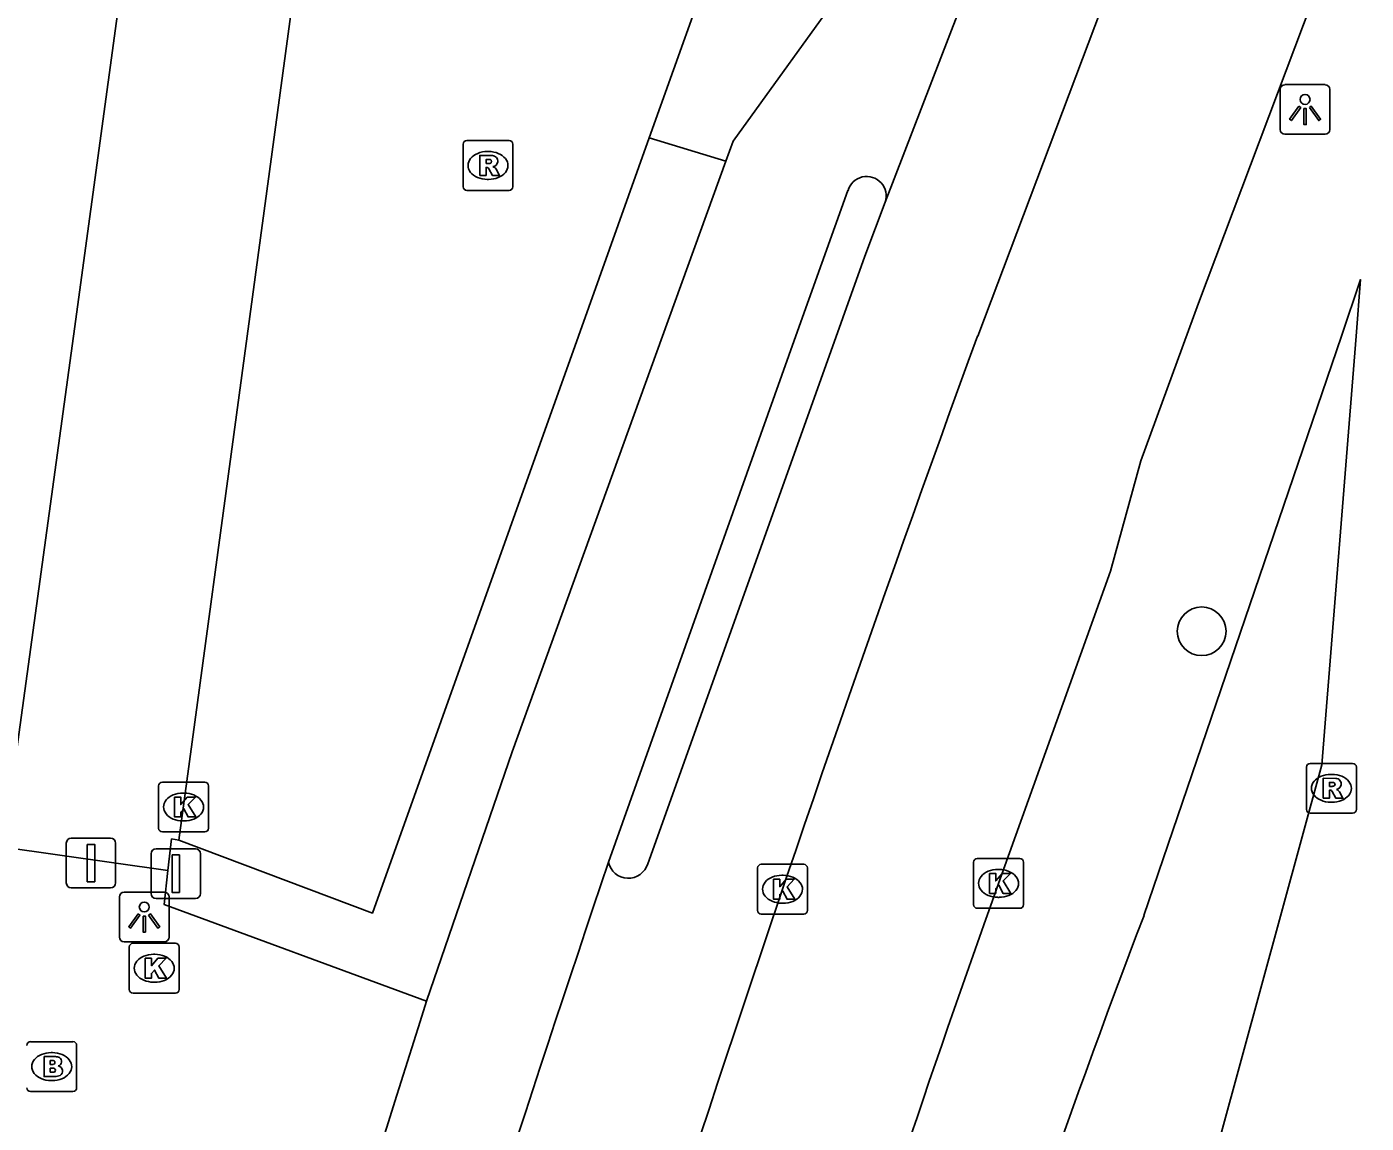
# Model space of a CAD drawing. Extents: x 162172 to 163187, y 382874 to 383684.
# Drawn here: x 163098.38 to 163125.26, y 382984.2 to 383006.21 of the extents above; entities that cross this region are included whole.
import ezdxf

# ---------------------------------------------------------------- set-up
doc = ezdxf.new("R2010")
doc.units = 0
for name, color, linetype in [('IMGEO_Afsluitpaal', 7, 'Continuous'), ('IMGEO_Berm_groen', 7, 'Continuous'), ('IMGEO_Boom', 7, 'Continuous'), ('IMGEO_Brandkraan', 7, 'Continuous'), ('IMGEO_Fietspad_gesloten', 7, 'Continuous'), ('IMGEO_Kolk', 7, 'Continuous'), ('IMGEO_Lichtpunt', 7, 'Continuous'), ('IMGEO_Parkeervlak_open', 7, 'Continuous'), ('IMGEO_Rijbaan_lokaal_gesloten', 7, 'Continuous'), ('IMGEO_Rioolput', 7, 'Continuous'), ('IMGEO_Voetpad_open', 7, 'Continuous')]:
    doc.layers.add(name, color=color, linetype=linetype)

msp = doc.modelspace()

# ---------------------------------------------------------------- linework, layer by layer
at = {"layer": 'IMGEO_Afsluitpaal'}
for p, q in [((163099.17, 382989.022), (163099.17, 382989.822)), ((163099.17, 382989.822), (163099.17, 382989.022)), ((163099.27, 382989.922), (163100.06, 382989.922)), ((163100.06, 382989.922), (163099.27, 382989.922)), ((163100.16, 382989.822), (163100.16, 382989.022)), ((163100.16, 382989.022), (163100.16, 382989.822)), ((163100.872, 382988.808), (163100.872, 382989.608)), ((163100.872, 382989.608), (163100.872, 382988.808)), ((163100.972, 382989.708), (163101.762, 382989.708)), ((163101.762, 382989.708), (163100.972, 382989.708)), ((163101.862, 382989.608), (163101.862, 382988.808)), ((163101.862, 382988.808), (163101.862, 382989.608)), ((163100.06, 382988.922), (163099.27, 382988.922)), ((163099.27, 382988.922), (163100.06, 382988.922)), ((163101.762, 382988.708), (163100.972, 382988.708)), ((163100.972, 382988.708), (163101.762, 382988.708))]:
    msp.add_line(p, q, dxfattribs=at)
for points in [[(163099.59, 382989.797), (163099.74, 382989.797), (163099.74, 382989.047), (163099.59, 382989.047), (163099.59, 382989.797)], [(163101.292, 382989.583), (163101.442, 382989.583), (163101.442, 382988.833), (163101.292, 382988.833), (163101.292, 382989.583)]]:
    msp.add_lwpolyline(points, dxfattribs=at)
for centre, start, end in [((163099.27, 382989.822), 90, 180), ((163099.27, 382989.822), 90, 180), ((163100.06, 382989.822), 0, 90), ((163100.06, 382989.822), 360, 90), ((163100.972, 382989.608), 90, 180), ((163100.972, 382989.608), 90, 180), ((163101.762, 382989.608), 0, 90), ((163101.762, 382989.608), 360, 90), ((163099.27, 382989.022), 180, 270), ((163099.27, 382989.022), 180, 270), ((163100.06, 382989.022), 270, 0), ((163100.06, 382989.022), 270, 0), ((163100.972, 382988.808), 180, 270), ((163100.972, 382988.808), 180, 270), ((163101.762, 382988.808), 270, 0), ((163101.762, 382988.808), 270, 0)]:
    msp.add_arc(centre, 0.1, start, end, dxfattribs=at)
at = {"layer": 'IMGEO_Berm_groen'}
msp.add_lwpolyline([(163118.29, 382969.13), (163124.371, 382991.39), (163125.056, 383000), (163125.146, 383001.131), (163124.761, 383000), (163120.8, 382988.37)], dxfattribs=at)
msp.add_arc((163308.899, 382916.63), 201.315, 159.12329, 166.76204, dxfattribs=at)
at = {"layer": 'IMGEO_Boom'}
msp.add_circle((163121.958, 382994.073), 0.489, dxfattribs=at)
at = {"layer": 'IMGEO_Brandkraan'}
for p, q in [((163098.452, 382985.836), (163099.304, 382985.836)), ((163099.378, 382985.762), (163099.378, 382984.91)), ((163098.865, 382985.616), (163098.89, 382985.616)), ((163098.888, 382985.056), (163098.863, 382985.056)), ((163099.304, 382984.836), (163098.452, 382984.836))]:
    msp.add_line(p, q, dxfattribs=at)
for points in [[(163098.452, 382985.836), (163099.304, 382985.836)], [(163099.378, 382985.762), (163099.378, 382984.91)], [(163098.725, 382985.536), (163098.725, 382985.136), (163098.938, 382985.136)], [(163098.956, 382985.536), (163098.725, 382985.536)], [(163098.904, 382985.455), (163098.85, 382985.455), (163098.85, 382985.379)], [(163098.85, 382985.379), (163098.903, 382985.379)], [(163098.912, 382985.303), (163098.85, 382985.303), (163098.85, 382985.222)], [(163098.85, 382985.222), (163098.912, 382985.222)], [(163099.304, 382984.836), (163098.452, 382984.836)]]:
    msp.add_lwpolyline(points, dxfattribs=at)
for centre, radius, start, end in [((163098.454, 382985.76), 0.0765, 91.552, 178.448), ((163098.454, 382985.76), 0.0765, 91.552, 178.448), ((163099.302, 382985.76), 0.0765, 1.552, 88.448), ((163099.302, 382985.76), 0.0765, 1.552, 88.448), ((163098.905, 382985.417), 0.0379, 267.8285, 90.9355), ((163098.96, 382985.391), 0.145, 59.4692, 91.5367), ((163098.985, 382985.438), 0.0922, 285.5137, 58.1501), ((163098.913, 382985.262), 0.0404, 269.8759, 90.5077), ((163098.99, 382985.246), 0.105, 301.3115, 78.989), ((163098.944, 382985.387), 0.251, 268.6676, 293.5347), ((163098.454, 382984.912), 0.0765, 181.552, 268.448), ((163098.454, 382984.912), 0.0765, 181.552, 268.448), ((163099.302, 382984.912), 0.0765, 271.552, 358.448), ((163099.302, 382984.912), 0.0765, 271.552, 358.448)]:
    msp.add_arc(centre, radius, start, end, dxfattribs=at)
for centre, major_axis, ratio, start_param, end_param in [((163098.864, 382985.336), (-0.387, 0.002), 0.722429, 4.712389, 7.853982), ((163098.889, 382985.336), (-0.39, 0.002), 0.717154, 1.570796, 4.712389)]:
    msp.add_ellipse(centre, major_axis=major_axis, ratio=ratio, start_param=start_param, end_param=end_param, dxfattribs=at)
at = {"layer": 'IMGEO_Fietspad_gesloten'}
for points in [[(163123.356, 383022.795), (163115.606, 383002.688)], [(163112.409, 383003.508), (163112.554, 383003.909), (163114.863, 383007.118), (163117.406, 383013.827)], [(163112.409, 383003.508), (163111.139, 383000), (163108.118, 382991.652), (163106.398, 382986.646)], [(163114.859, 383002.92), (163113.811, 383000.001), (163110.054, 382989.439)]]:
    msp.add_lwpolyline(points, dxfattribs=at)
for centre, radius, start, end in [((163115.235, 383002.811), 0.391, 341.7243, 163.7687), ((163620.484, 382817.059), 538.752, 161.33939, 164.61752), ((164306.989, 382607.722), 1258.968, 162.483526, 163.713476)]:
    msp.add_arc(centre, radius, start, end, dxfattribs=at)
at = {"layer": 'IMGEO_Kolk'}
for p, q in [((163101.023, 382990.12), (163101.023, 382990.972)), ((163101.098, 382991.046), (163101.95, 382991.046)), ((163102.024, 382990.972), (163102.024, 382990.12)), ((163101.511, 382990.826), (163101.536, 382990.826)), ((163101.95, 382990.046), (163101.098, 382990.046)), ((163101.534, 382990.266), (163101.509, 382990.266)), ((163117.455, 382989.513), (163118.307, 382989.513)), ((163113.044, 382988.47), (163113.044, 382989.322)), ((163113.119, 382989.396), (163113.971, 382989.396)), ((163114.045, 382989.322), (163114.045, 382988.47)), ((163117.38, 382988.587), (163117.38, 382989.439)), ((163117.868, 382989.293), (163117.893, 382989.293)), ((163118.381, 382989.439), (163118.381, 382988.587)), ((163113.532, 382989.176), (163113.557, 382989.176)), ((163117.891, 382988.733), (163117.866, 382988.733)), ((163113.555, 382988.616), (163113.53, 382988.616)), ((163118.307, 382988.513), (163117.455, 382988.513)), ((163113.971, 382988.396), (163113.119, 382988.396)), ((163100.435, 382986.884), (163100.435, 382987.736)), ((163100.51, 382987.81), (163101.362, 382987.81)), ((163101.436, 382987.736), (163101.436, 382986.884)), ((163100.923, 382987.59), (163100.948, 382987.59)), ((163101.362, 382986.81), (163100.51, 382986.81)), ((163100.946, 382987.03), (163100.921, 382987.03))]:
    msp.add_line(p, q, dxfattribs=at)
for points in [[(163101.023, 382990.12), (163101.023, 382990.972)], [(163101.098, 382991.046), (163101.95, 382991.046)], [(163102.024, 382990.972), (163102.024, 382990.12)], [(163101.344, 382990.746), (163101.467, 382990.746), (163101.467, 382990.595), (163101.597, 382990.746), (163101.761, 382990.746), (163101.615, 382990.595), (163101.768, 382990.346), (163101.616, 382990.346), (163101.531, 382990.51), (163101.467, 382990.443), (163101.467, 382990.346), (163101.344, 382990.346), (163101.344, 382990.746)], [(163101.95, 382990.046), (163101.098, 382990.046)], [(163117.455, 382989.513), (163118.307, 382989.513)], [(163113.044, 382988.47), (163113.044, 382989.322)], [(163113.119, 382989.396), (163113.971, 382989.396)], [(163114.045, 382989.322), (163114.045, 382988.47)], [(163117.38, 382988.587), (163117.38, 382989.439)], [(163118.381, 382989.439), (163118.381, 382988.587)], [(163113.365, 382989.096), (163113.488, 382989.096), (163113.488, 382988.945), (163113.618, 382989.096), (163113.782, 382989.096), (163113.636, 382988.945), (163113.789, 382988.696), (163113.637, 382988.696), (163113.552, 382988.86), (163113.488, 382988.793), (163113.488, 382988.696), (163113.365, 382988.696), (163113.365, 382989.096)], [(163117.701, 382989.213), (163117.824, 382989.213), (163117.824, 382989.062), (163117.954, 382989.213), (163118.118, 382989.213), (163117.972, 382989.062), (163118.125, 382988.813), (163117.973, 382988.813), (163117.888, 382988.977), (163117.824, 382988.91), (163117.824, 382988.813), (163117.701, 382988.813), (163117.701, 382989.213)], [(163118.307, 382988.513), (163117.455, 382988.513)], [(163113.971, 382988.396), (163113.119, 382988.396)], [(163100.435, 382986.884), (163100.435, 382987.736)], [(163100.51, 382987.81), (163101.362, 382987.81)], [(163101.436, 382987.736), (163101.436, 382986.884)], [(163100.756, 382987.51), (163100.879, 382987.51), (163100.879, 382987.359), (163101.009, 382987.51), (163101.173, 382987.51), (163101.027, 382987.359), (163101.18, 382987.11), (163101.028, 382987.11), (163100.943, 382987.274), (163100.879, 382987.207), (163100.879, 382987.11), (163100.756, 382987.11), (163100.756, 382987.51)], [(163101.362, 382986.81), (163100.51, 382986.81)]]:
    msp.add_lwpolyline(points, dxfattribs=at)
for centre, start, end in [((163101.1, 382990.97), 91.552, 178.448), ((163101.1, 382990.97), 91.552, 178.448), ((163101.948, 382990.97), 1.552, 88.448), ((163101.948, 382990.97), 1.552, 88.448), ((163101.1, 382990.122), 181.552, 268.448), ((163101.1, 382990.122), 181.552, 268.448), ((163101.948, 382990.122), 271.552, 358.448), ((163101.948, 382990.122), 271.552, 358.448), ((163117.457, 382989.437), 91.552, 178.448), ((163117.457, 382989.437), 91.552, 178.448), ((163118.305, 382989.437), 1.552, 88.448), ((163118.305, 382989.437), 1.552, 88.448), ((163113.121, 382989.32), 91.552, 178.448), ((163113.121, 382989.32), 91.552, 178.448), ((163113.969, 382989.32), 1.552, 88.448), ((163113.969, 382989.32), 1.552, 88.448), ((163113.121, 382988.472), 181.552, 268.448), ((163113.121, 382988.472), 181.552, 268.448), ((163113.969, 382988.472), 271.552, 358.448), ((163113.969, 382988.472), 271.552, 358.448), ((163117.457, 382988.589), 181.552, 268.448), ((163117.457, 382988.589), 181.552, 268.448), ((163118.305, 382988.589), 271.552, 358.448), ((163118.305, 382988.589), 271.552, 358.448), ((163100.512, 382987.734), 91.552, 178.448), ((163100.512, 382987.734), 91.552, 178.448), ((163101.36, 382987.734), 1.552, 88.448), ((163101.36, 382987.734), 1.552, 88.448), ((163100.512, 382986.886), 181.552, 268.448), ((163100.512, 382986.886), 181.552, 268.448), ((163101.36, 382986.886), 271.552, 358.448), ((163101.36, 382986.886), 271.552, 358.448)]:
    msp.add_arc(centre, 0.0765, start, end, dxfattribs=at)
for centre, major_axis, ratio, start_param, end_param in [((163101.51, 382990.546), (-0.387, 0.002), 0.722429, 4.712389, 7.853982), ((163101.535, 382990.546), (-0.39, 0.002), 0.717154, 1.570796, 4.712389), ((163117.867, 382989.013), (-0.387, 0.002), 0.722429, 4.712389, 7.853982), ((163117.892, 382989.013), (-0.39, 0.002), 0.717154, 1.570796, 4.712389), ((163113.531, 382988.896), (-0.387, 0.002), 0.722429, 4.712389, 7.853982), ((163113.556, 382988.896), (-0.39, 0.002), 0.717154, 1.570796, 4.712389), ((163100.922, 382987.31), (-0.387, 0.002), 0.722429, 4.712389, 7.853982), ((163100.947, 382987.31), (-0.39, 0.002), 0.717154, 1.570796, 4.712389)]:
    msp.add_ellipse(centre, major_axis=major_axis, ratio=ratio, start_param=start_param, end_param=end_param, dxfattribs=at)
at = {"layer": 'IMGEO_Lichtpunt'}
for p, q in [((163123.534, 383004.95), (163123.534, 383004.143)), ((163123.534, 383004.95), (163123.534, 383004.143)), ((163124.436, 383005.045), (163123.628, 383005.045)), ((163124.436, 383005.045), (163123.628, 383005.045)), ((163124.53, 383004.143), (163124.53, 383004.95)), ((163124.53, 383004.143), (163124.53, 383004.95)), ((163123.628, 383004.049), (163124.436, 383004.049)), ((163123.628, 383004.049), (163124.436, 383004.049)), ((163100.236, 382988.741), (163100.236, 382987.934)), ((163100.236, 382988.741), (163100.236, 382987.934)), ((163101.138, 382988.836), (163100.33, 382988.836)), ((163101.138, 382988.836), (163100.33, 382988.836)), ((163101.232, 382987.934), (163101.232, 382988.741)), ((163101.232, 382987.934), (163101.232, 382988.741)), ((163100.33, 382987.84), (163101.138, 382987.84)), ((163100.33, 382987.84), (163101.138, 382987.84))]:
    msp.add_line(p, q, dxfattribs=at)
for points in [[(163123.908, 383004.614), (163123.947, 383004.586), (163123.759, 383004.324), (163123.721, 383004.351), (163123.908, 383004.614)], [(163124.01, 383004.566), (163124.057, 383004.566), (163124.057, 383004.244), (163124.01, 383004.244), (163124.01, 383004.566)], [(163124.12, 383004.586), (163124.158, 383004.613), (163124.345, 383004.351), (163124.306, 383004.323), (163124.12, 383004.586)], [(163100.61, 382988.405), (163100.649, 382988.377), (163100.461, 382988.115), (163100.423, 382988.142), (163100.61, 382988.405)], [(163100.712, 382988.357), (163100.759, 382988.357), (163100.759, 382988.035), (163100.712, 382988.035), (163100.712, 382988.357)], [(163100.822, 382988.377), (163100.86, 382988.404), (163101.047, 382988.142), (163101.008, 382988.114), (163100.822, 382988.377)]]:
    msp.add_lwpolyline(points, dxfattribs=at)
for centre in [(163124.033, 383004.748), (163100.735, 382988.539)]:
    msp.add_circle(centre, 0.0994, dxfattribs=at)
for centre, start, end in [((163123.628, 383004.95), 90, 180), ((163123.628, 383004.95), 90, 180), ((163124.436, 383004.95), 0, 90), ((163124.436, 383004.95), 0, 90), ((163123.628, 383004.143), 180, 270), ((163123.628, 383004.143), 180, 270), ((163124.436, 383004.143), 270, 0), ((163124.436, 383004.143), 270, 360), ((163100.33, 382988.741), 90, 180), ((163100.33, 382988.741), 90, 180), ((163101.138, 382988.741), 0, 90), ((163101.138, 382988.741), 0, 90), ((163100.33, 382987.934), 180, 270), ((163100.33, 382987.934), 180, 270), ((163101.138, 382987.934), 270, 0), ((163101.138, 382987.934), 270, 360)]:
    msp.add_arc(centre, 0.0946, start, end, dxfattribs=at)
at = {"layer": 'IMGEO_Parkeervlak_open'}
for points in [[(163117.406, 383013.827), (163113.236, 383016.27), (163112.775, 383012.95), (163112.099, 383007.718), (163111.846, 383006.708), (163110.871, 383003.977)], [(163115.606, 383002.688), (163115.196, 383001.603), (163114.314, 382999.125), (163110.841, 382989.408)]]:
    msp.add_lwpolyline(points, dxfattribs=at)
msp.add_arc((163110.451, 382989.524), 0.407, 192.1119, 343.3767, dxfattribs=at)
at = {"layer": 'IMGEO_Rijbaan_lokaal_gesloten'}
for points in [[(163117.462, 383000), (163121, 383009.363), (163129.262, 383031.324), (163130.477, 383034.481)], [(163117.88, 382989.013), (163120.127, 382995.283), (163120.735, 382997.497), (163121.897, 383000.656), (163124.351, 383007.183), (163125.474, 383010.089), (163126.316, 383012.264), (163127.123, 383013.779), (163127.523, 383014.531), (163128.915, 383017.105), (163129.662, 383018.485), (163130.174, 383019.451), (163134.125, 383029.959), (163135.415, 383033.359)]]:
    msp.add_lwpolyline(points, dxfattribs=at)
for centre, radius, start, end in [((163578.765, 382831.055), 491.267, 159.88557, 163.97266), ((163432.41, 382876.818), 333.941, 160.36825, 164.56934)]:
    msp.add_arc(centre, radius, start, end, dxfattribs=at)
at = {"layer": 'IMGEO_Rioolput'}
for p, q in [((163107.133, 383002.997), (163107.133, 383003.849)), ((163107.208, 383003.923), (163108.06, 383003.923)), ((163108.134, 383003.849), (163108.134, 383002.997)), ((163107.621, 383003.703), (163107.646, 383003.703)), ((163107.644, 383003.143), (163107.619, 383003.143)), ((163108.06, 383002.923), (163107.208, 383002.923)), ((163124.136, 382991.422), (163124.988, 382991.422)), ((163124.061, 382990.496), (163124.061, 382991.348)), ((163124.549, 382991.202), (163124.574, 382991.202)), ((163125.062, 382991.348), (163125.062, 382990.496)), ((163124.572, 382990.642), (163124.547, 382990.642)), ((163124.988, 382990.422), (163124.136, 382990.422))]:
    msp.add_line(p, q, dxfattribs=at)
for points in [[(163107.133, 383002.997), (163107.133, 383003.849)], [(163107.208, 383003.923), (163108.06, 383003.923)], [(163108.134, 383003.849), (163108.134, 383002.997)], [(163107.722, 383003.621), (163107.47, 383003.623), (163107.47, 383003.223)], [(163107.648, 383003.542), (163107.594, 383003.542), (163107.594, 383003.461)], [(163107.47, 383003.223), (163107.594, 383003.223), (163107.594, 383003.385), (163107.605, 383003.385)], [(163107.594, 383003.461), (163107.646, 383003.461)], [(163107.652, 383003.356), (163107.723, 383003.223), (163107.863, 383003.223), (163107.798, 383003.349)], [(163108.06, 383002.923), (163107.208, 383002.923)], [(163124.136, 382991.422), (163124.988, 382991.422)], [(163124.061, 382990.496), (163124.061, 382991.348)], [(163124.65, 382991.12), (163124.398, 382991.122), (163124.398, 382990.722)], [(163125.062, 382991.348), (163125.062, 382990.496)], [(163124.398, 382990.722), (163124.522, 382990.722), (163124.522, 382990.884), (163124.533, 382990.884)], [(163124.576, 382991.041), (163124.522, 382991.041), (163124.522, 382990.96)], [(163124.522, 382990.96), (163124.574, 382990.96)], [(163124.58, 382990.855), (163124.651, 382990.722), (163124.791, 382990.722), (163124.726, 382990.848)], [(163124.988, 382990.422), (163124.136, 382990.422)]]:
    msp.add_lwpolyline(points, dxfattribs=at)
for centre, radius, start, end in [((163107.21, 383003.847), 0.0765, 91.552, 178.448), ((163107.21, 383003.847), 0.0765, 91.552, 178.448), ((163108.058, 383003.847), 0.0765, 1.552, 88.448), ((163108.058, 383003.847), 0.0765, 1.552, 88.448), ((163107.63, 383003.65), 0.19, 274.7715, 282.9687), ((163107.654, 383003.446), 0.0964, 77.0061, 93.1865), ((163107.668, 383003.503), 0.0378, 276.6634, 79.6772), ((163107.721, 383003.511), 0.109, 350.3612, 89.416), ((163107.719, 383003.511), 0.112, 277.5842, 350.9817), ((163107.604, 383003.332), 0.0533, 26.0293, 88.6989), ((163107.703, 383003.296), 0.108, 29.5134, 73.7905), ((163107.21, 383002.999), 0.0765, 181.552, 268.448), ((163107.21, 383002.999), 0.0765, 181.552, 268.448), ((163108.058, 383002.999), 0.0765, 271.552, 358.448), ((163108.058, 383002.999), 0.0765, 271.552, 358.448), ((163124.138, 382991.346), 0.0765, 91.552, 178.448), ((163124.138, 382991.346), 0.0765, 91.552, 178.448), ((163124.986, 382991.346), 0.0765, 1.552, 88.448), ((163124.986, 382991.346), 0.0765, 1.552, 88.448), ((163124.649, 382991.01), 0.109, 350.3612, 89.416), ((163124.532, 382990.831), 0.0533, 26.0293, 88.6989), ((163124.558, 382991.149), 0.19, 274.7715, 282.9687), ((163124.582, 382990.945), 0.0964, 77.0061, 93.1865), ((163124.596, 382991.002), 0.0378, 276.6634, 79.6772), ((163124.647, 382991.01), 0.112, 277.5842, 350.9817), ((163124.631, 382990.795), 0.108, 29.5134, 73.7905), ((163124.138, 382990.498), 0.0765, 181.552, 268.448), ((163124.138, 382990.498), 0.0765, 181.552, 268.448), ((163124.986, 382990.498), 0.0765, 271.552, 358.448), ((163124.986, 382990.498), 0.0765, 271.552, 358.448)]:
    msp.add_arc(centre, radius, start, end, dxfattribs=at)
for centre, major_axis, ratio, start_param, end_param in [((163107.62, 383003.423), (-0.387, 0.002), 0.722429, 4.712389, 7.853982), ((163107.645, 383003.423), (-0.39, 0.002), 0.717154, 1.570796, 4.712389), ((163124.548, 382990.922), (-0.387, 0.002), 0.722429, 4.712389, 7.853982), ((163124.573, 382990.922), (-0.39, 0.002), 0.717154, 1.570796, 4.712389)]:
    msp.add_ellipse(centre, major_axis=major_axis, ratio=ratio, start_param=start_param, end_param=end_param, dxfattribs=at)
at = {"layer": 'IMGEO_Voetpad_open'}
for points in [[(163105.322, 383043.799), (163102.12, 383020.545), (163099.312, 383000), (163097.992, 382990.342)], [(163101.432, 382989.882), (163102.802, 383000), (163104.732, 383014.26), (163108.374, 383040.4), (163108.479, 383041.665)], [(163110.871, 383003.977), (163109.451, 383000), (163105.315, 382988.417), (163101.432, 382989.882)], [(163110.871, 383003.977), (163112.409, 383003.508)], [(163101.209, 382989.271), (163101.285, 382989.906), (163101.432, 382989.882)], [(163101.209, 382989.271), (163097.909, 382989.737)], [(163106.398, 382986.646), (163101.133, 382988.592), (163101.209, 382989.271)]]:
    msp.add_lwpolyline(points, dxfattribs=at)

doc.saveas('drawing.dxf')
